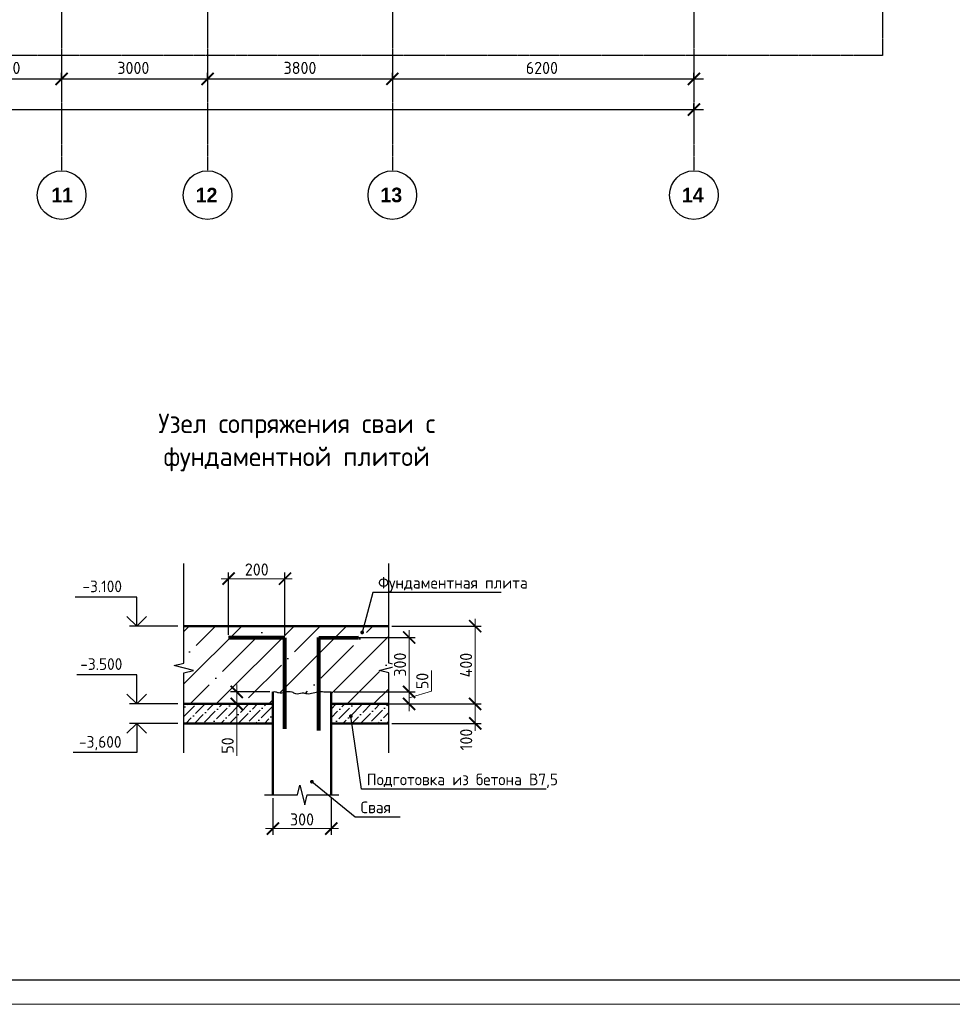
# Model space of a CAD drawing. Header units: millimetres. Extents: x -93479 to 1057970, y -66333 to 172656.
# Tile 259 of 473: x 354662 to 373837, y 70897 to 91147. Entities that reach past the tile are written whole.
import ezdxf

# ---------------------------------------------------------------- set-up
doc = ezdxf.new("R2010")
doc.units = ezdxf.units.MM
doc.linetypes.add('______5', pattern=[1100, 800, -100, 100, -100])
doc.linetypes.add('осевая', pattern=[50.8, 31.75, -6.35, 6.35, -6.35])
doc.layers.add('_Тонкая', color=4, linetype='Continuous')
doc.layers.add('ТОЛСТЫЕ_ОСНОВНЫЕ', color=6, linetype='Continuous')
for name, color, linetype, lineweight in [('Standard', 7, 'Continuous', 25), ('КО_осн_тон', 183, 'Continuous', 25), ('КО_фундаменты', 2, 'Continuous', 50), ('Оси', 40, '______5', 18), ('прочее', 7, 'Continuous', 25), ('РАЗМЕРЫ', 7, 'Continuous', 9), ('СПДС_РАЗМЕРЫ', 152, 'Continuous', 25), ('Текст', 7, 'Continuous', 25), ('ТОНКИЕ', 7, 'Continuous', 9)]:
    doc.layers.add(name, color=color, linetype=linetype, lineweight=lineweight)
doc.styles.add('GOST-2.304_Type-B', font='GOST_Common.ttf')
doc.styles.add('MtXpl_Century Gothic', font='GOTHICB.TTF', dxfattribs={"height": 0.2})
doc.styles.add('ГОСТ', font='GOST_Common.ttf')
doc.dimstyles.new('ГОСТ', dxfattribs={"dimscale": 0, "dimtxt": 2.5, "dimasz": 2.5, "dimexe": 1.25, "dimexo": 0.625, "dimtad": 1, "dimdec": 0, "dimtxsty": 'ГОСТ', "dimblk": 'ARCHTICK', "dimcen": 2.5, "dimdle": 1.5, "dimclrd": 256, "dimclre": 256, "dimclrt": 256, "dimadec": 0, "dimazin": 0, "dimtfac": 1, "dimtdec": 0, "dimtmove": 1, "dimatfit": 3, "dimfxl": 2, "dimtfill": 1, "dimlwd": -1, "dimarcsym": 0})
doc.dimstyles.new('СПДС', dxfattribs={"dimscale": 100, "dimtxt": 2.5, "dimasz": 2.5, "dimexe": 1.25, "dimexo": 0, "dimtad": 1, "dimdec": 0, "dimtxsty": 'GOST-2.304_Type-B', "dimblk": 'ARCHTICK', "dimcen": 2.5, "dimdle": 2, "dimadec": 0, "dimazin": 2, "dimtfac": 0.75, "dimtdec": 0, "dimtmove": 1, "dimatfit": 3, "dimfxl": 1, "dimtolj": 1, "dimarcsym": 1})

# ---------------------------------------------------------------- blocks, each defined once
blk = doc.blocks.new('*U2041')
at = {"layer": 'ТОЛСТЫЕ_ОСНОВНЫЕ', "color": 7}
blk.add_lwpolyline([(20, 5), (1256, 5), (1256, 589), (20, 589)], close=True, dxfattribs=at)
at = {"layer": 'ТОНКИЕ', "color": 7}
blk.add_lwpolyline([(0, 0), (1261, 0), (1261, 594), (0, 594)], close=True, dxfattribs=at)
blk = doc.blocks.new('_ArchTick')
at = {"color": 0, "linetype": 'ByBlock', "const_width": 0.15}
blk.add_lwpolyline([(-0.5, -0.5), (0.5, 0.5)], dxfattribs=at)
blk = doc.blocks.new('*D2014')
at = {"layer": 'DEFPOINTS', "color": 0, "ltscale": 100, "transparency": 16777216}
for p in [(-5586, -35036), (51514, -35036), (51514, -35036)]:
    blk.add_point(p, dxfattribs=at)
at = {"layer": 'СПДС_РАЗМЕРЫ', "color": 0, "lineweight": -2, "transparency": 16777216}
for p, q in [((-5586, -35036), (-5586, -34911)), ((51514, -35036), (51514, -34911)), ((-5786, -35036), (51714, -35036))]:
    blk.add_line(p, q, dxfattribs=at)
at = {"layer": 'СПДС_РАЗМЕРЫ', "color": 0, "lineweight": -2, "ltscale": 100, "transparency": 16777216, "xscale": 250, "yscale": 250, "zscale": 250, "rotation": 180}
blk.add_blockref('_ArchTick', (-5586, -35036), dxfattribs=at)
at = {"layer": 'СПДС_РАЗМЕРЫ', "color": 0, "lineweight": -2, "ltscale": 100, "transparency": 16777216, "xscale": 250, "yscale": 250, "zscale": 250}
blk.add_blockref('_ArchTick', (51514, -35036), dxfattribs=at)
at = {"layer": 'СПДС_РАЗМЕРЫ', "color": 0, "ltscale": 100, "transparency": 16777216, "insert": (22931, -34811), "char_height": 250, "attachment_point": 5, "style": 'GOST-2.304_Type-B'}
blk.add_mtext('\\A1;57100', dxfattribs=at)
blk = doc.blocks.new('*D2034')
at = {"layer": 'DEFPOINTS', "color": 0, "ltscale": 100, "transparency": 16777216}
for p in [(36214, -34405), (38514, -34405), (38514, -34405)]:
    blk.add_point(p, dxfattribs=at)
at = {"layer": 'СПДС_РАЗМЕРЫ', "color": 0, "lineweight": -2, "transparency": 16777216}
for p, q in [((36014, -34405), (38714, -34405)), ((36214, -34405), (36214, -34280)), ((38514, -34405), (38514, -34280))]:
    blk.add_line(p, q, dxfattribs=at)
at = {"layer": 'СПДС_РАЗМЕРЫ', "color": 0, "lineweight": -2, "ltscale": 100, "transparency": 16777216, "xscale": 250, "yscale": 250, "zscale": 250, "rotation": 180}
blk.add_blockref('_ArchTick', (36214, -34405), dxfattribs=at)
at = {"layer": 'СПДС_РАЗМЕРЫ', "color": 0, "lineweight": -2, "ltscale": 100, "transparency": 16777216, "xscale": 250, "yscale": 250, "zscale": 250}
blk.add_blockref('_ArchTick', (38514, -34405), dxfattribs=at)
at = {"layer": 'СПДС_РАЗМЕРЫ', "color": 0, "ltscale": 100, "transparency": 16777216, "insert": (37338, -34180), "char_height": 250, "attachment_point": 5, "style": 'GOST-2.304_Type-B'}
blk.add_mtext('\\A1;2300', dxfattribs=at)
blk = doc.blocks.new('*D2035')
at = {"layer": 'DEFPOINTS', "color": 0, "ltscale": 100, "transparency": 16777216}
for p in [(38514, -34405), (41514, -34405), (41514, -34405)]:
    blk.add_point(p, dxfattribs=at)
at = {"layer": 'СПДС_РАЗМЕРЫ', "color": 0, "lineweight": -2, "transparency": 16777216}
for p, q in [((38314, -34405), (41714, -34405)), ((38514, -34405), (38514, -34280)), ((41514, -34405), (41514, -34280))]:
    blk.add_line(p, q, dxfattribs=at)
at = {"layer": 'СПДС_РАЗМЕРЫ', "color": 0, "lineweight": -2, "ltscale": 100, "transparency": 16777216, "xscale": 250, "yscale": 250, "zscale": 250, "rotation": 180}
blk.add_blockref('_ArchTick', (38514, -34405), dxfattribs=at)
at = {"layer": 'СПДС_РАЗМЕРЫ', "color": 0, "lineweight": -2, "ltscale": 100, "transparency": 16777216, "xscale": 250, "yscale": 250, "zscale": 250}
blk.add_blockref('_ArchTick', (41514, -34405), dxfattribs=at)
at = {"layer": 'СПДС_РАЗМЕРЫ', "color": 0, "ltscale": 100, "transparency": 16777216, "insert": (39988, -34180), "char_height": 250, "attachment_point": 5, "style": 'GOST-2.304_Type-B'}
blk.add_mtext('\\A1;3000', dxfattribs=at)
blk = doc.blocks.new('*D2036')
at = {"layer": 'DEFPOINTS', "color": 0, "ltscale": 100, "transparency": 16777216}
for p in [(41514, -34405), (45314, -34405), (45314, -34405)]:
    blk.add_point(p, dxfattribs=at)
at = {"layer": 'СПДС_РАЗМЕРЫ', "color": 0, "lineweight": -2, "transparency": 16777216}
for p, q in [((41314, -34405), (45514, -34405)), ((41514, -34405), (41514, -34280)), ((45314, -34405), (45314, -34280))]:
    blk.add_line(p, q, dxfattribs=at)
at = {"layer": 'СПДС_РАЗМЕРЫ', "color": 0, "lineweight": -2, "ltscale": 100, "transparency": 16777216, "xscale": 250, "yscale": 250, "zscale": 250, "rotation": 180}
blk.add_blockref('_ArchTick', (41514, -34405), dxfattribs=at)
at = {"layer": 'СПДС_РАЗМЕРЫ', "color": 0, "lineweight": -2, "ltscale": 100, "transparency": 16777216, "xscale": 250, "yscale": 250, "zscale": 250}
blk.add_blockref('_ArchTick', (45314, -34405), dxfattribs=at)
at = {"layer": 'СПДС_РАЗМЕРЫ', "color": 0, "ltscale": 100, "transparency": 16777216, "insert": (43414, -34180), "char_height": 250, "attachment_point": 5, "style": 'GOST-2.304_Type-B'}
blk.add_mtext('\\A1;3800', dxfattribs=at)
blk = doc.blocks.new('*D2037')
at = {"layer": 'DEFPOINTS', "color": 0, "ltscale": 100, "transparency": 16777216}
for p in [(45314, -34405), (51514, -34405), (51514, -34405)]:
    blk.add_point(p, dxfattribs=at)
at = {"layer": 'СПДС_РАЗМЕРЫ', "color": 0, "lineweight": -2, "transparency": 16777216}
for p, q in [((45114, -34405), (51714, -34405)), ((45314, -34405), (45314, -34280)), ((51514, -34405), (51514, -34280))]:
    blk.add_line(p, q, dxfattribs=at)
at = {"layer": 'СПДС_РАЗМЕРЫ', "color": 0, "lineweight": -2, "ltscale": 100, "transparency": 16777216, "xscale": 250, "yscale": 250, "zscale": 250, "rotation": 180}
blk.add_blockref('_ArchTick', (45314, -34405), dxfattribs=at)
at = {"layer": 'СПДС_РАЗМЕРЫ', "color": 0, "lineweight": -2, "ltscale": 100, "transparency": 16777216, "xscale": 250, "yscale": 250, "zscale": 250}
blk.add_blockref('_ArchTick', (51514, -34405), dxfattribs=at)
at = {"layer": 'СПДС_РАЗМЕРЫ', "color": 0, "ltscale": 100, "transparency": 16777216, "insert": (48388, -34180), "char_height": 250, "attachment_point": 5, "style": 'GOST-2.304_Type-B'}
blk.add_mtext('\\A1;6200', dxfattribs=at)
blk = doc.blocks.new('*D2484')
at = {"layer": 'DEFPOINTS', "color": 0, "transparency": 16777216}
for p in [(359866, 77324), (359124, 77074), (359663, 77074)]:
    blk.add_point(p, dxfattribs=at)
at = {"layer": 'РАЗМЕРЫ', "transparency": 16777216}
for p, q in [((359124, 77474), (359124, 76924)), ((359124, 76007), (359124, 77074))]:
    blk.add_line(p, q, dxfattribs=at)
at = {"layer": 'РАЗМЕРЫ', "lineweight": -2, "transparency": 16777216}
for p, q in [((359803, 77324), (358999, 77324)), ((359601, 77074), (358999, 77074))]:
    blk.add_line(p, q, dxfattribs=at)
at = {"layer": 'РАЗМЕРЫ', "transparency": 16777216, "xscale": 250, "yscale": 250, "zscale": 250}
for p, rotation in [((359124, 77324), 90), ((359124, 77074), 270)]:
    blk.add_blockref('_ArchTick', p, dxfattribs=dict(at, rotation=rotation))
at = {"layer": 'РАЗМЕРЫ', "transparency": 16777216, "insert": (358937, 76219), "char_height": 250, "attachment_point": 5, "rotation": 90, "style": 'ГОСТ', "bg_fill": 3, "box_fill_scale": 1.1, "bg_fill_color": 256, "bg_fill_true_color": 13158600, "bg_fill_transparency": 0}
blk.add_mtext('50', dxfattribs=at)
blk = doc.blocks.new('*D2485')
at = {"layer": 'DEFPOINTS', "color": 0, "transparency": 16777216}
for p in [(362251, 77074), (362251, 76674)]:
    blk.add_point(p, dxfattribs=at)
at = {"layer": 'РАЗМЕРЫ', "transparency": 16777216}
blk.add_line((364026, 77224), (364026, 76524), dxfattribs=at)
at = {"layer": 'РАЗМЕРЫ', "lineweight": -2, "transparency": 16777216}
for p, q in [((362314, 77074), (364151, 77074)), ((362314, 76674), (364151, 76674))]:
    blk.add_line(p, q, dxfattribs=at)
at = {"layer": 'РАЗМЕРЫ', "transparency": 16777216, "xscale": 250, "yscale": 250, "zscale": 250, "rotation": 90}
blk.add_blockref('_ArchTick', (364026, 77074), dxfattribs=at)
at = {"layer": 'РАЗМЕРЫ', "transparency": 16777216, "insert": (363842, 76343), "char_height": 250, "attachment_point": 5, "rotation": 90, "style": 'ГОСТ', "bg_fill": 3, "box_fill_scale": 1.1, "bg_fill_color": 256, "bg_fill_true_color": 13158600, "bg_fill_transparency": 0}
blk.add_mtext('100', dxfattribs=at)
at = {"layer": 'DEFPOINTS', "color": 0, "transparency": 16777216}
blk.add_point((364026, 76674), dxfattribs=at)
at = {"layer": 'РАЗМЕРЫ', "transparency": 16777216, "xscale": 250, "yscale": 250, "zscale": 250, "rotation": 270}
blk.add_blockref('_ArchTick', (364026, 76674), dxfattribs=at)
blk = doc.blocks.new('*D2486')
at = {"layer": 'DEFPOINTS', "color": 0, "transparency": 16777216}
for p in [(359866, 75203), (361066, 75203), (359866, 74511)]:
    blk.add_point(p, dxfattribs=at)
at = {"layer": 'РАЗМЕРЫ', "lineweight": -2, "transparency": 16777216}
for p, q in [((359866, 75140), (359866, 74386)), ((361066, 75140), (361066, 74386))]:
    blk.add_line(p, q, dxfattribs=at)
at = {"layer": 'РАЗМЕРЫ', "transparency": 16777216}
blk.add_line((361216, 74511), (359716, 74511), dxfattribs=at)
at = {"layer": 'РАЗМЕРЫ', "transparency": 16777216, "xscale": 250, "yscale": 250, "zscale": 250, "rotation": 180}
blk.add_blockref('_ArchTick', (359866, 74511), dxfattribs=at)
at = {"layer": 'РАЗМЕРЫ', "transparency": 16777216, "xscale": 250, "yscale": 250, "zscale": 250}
blk.add_blockref('_ArchTick', (361066, 74511), dxfattribs=at)
at = {"layer": 'РАЗМЕРЫ', "transparency": 16777216, "insert": (360466, 74699), "char_height": 250, "attachment_point": 5, "style": 'ГОСТ', "bg_fill": 3, "box_fill_scale": 1.1, "bg_fill_color": 256, "bg_fill_true_color": 13158600, "bg_fill_transparency": 0}
blk.add_mtext('300', dxfattribs=at)
blk = doc.blocks.new('*D2315')
at = {"layer": 'DEFPOINTS', "color": 0, "transparency": 16777216}
for p in [(361816, 77324), (362668, 77324), (361101, 77074)]:
    blk.add_point(p, dxfattribs=at)
at = {"layer": 'РАЗМЕРЫ', "transparency": 16777216}
for p, q in [((363128, 77335), (363128, 77760)), ((362668, 76924), (362668, 77474)), ((362668, 77199), (363128, 77335))]:
    blk.add_line(p, q, dxfattribs=at)
at = {"layer": 'РАЗМЕРЫ', "lineweight": -2, "transparency": 16777216}
for p, q in [((361878, 77324), (362793, 77324)), ((361164, 77074), (362793, 77074))]:
    blk.add_line(p, q, dxfattribs=at)
at = {"layer": 'РАЗМЕРЫ', "transparency": 16777216, "xscale": 250, "yscale": 250, "zscale": 250, "rotation": 270}
blk.add_blockref('_ArchTick', (362668, 77074), dxfattribs=at)
at = {"layer": 'РАЗМЕРЫ', "transparency": 16777216, "insert": (362940, 77547), "char_height": 250, "attachment_point": 5, "rotation": 90, "style": 'ГОСТ', "bg_fill": 3, "box_fill_scale": 1.1, "bg_fill_color": 256, "bg_fill_true_color": 13158600, "bg_fill_transparency": 0}
blk.add_mtext('50', dxfattribs=at)
at = {"layer": 'РАЗМЕРЫ', "transparency": 16777216, "xscale": 250, "yscale": 250, "zscale": 250, "rotation": 90}
blk.add_blockref('_ArchTick', (362668, 77324), dxfattribs=at)
blk = doc.blocks.new('*D2487')
at = {"layer": 'DEFPOINTS', "color": 0, "transparency": 16777216}
for p in [(360815, 78442), (361066, 77324), (362668, 77324)]:
    blk.add_point(p, dxfattribs=at)
at = {"layer": 'РАЗМЕРЫ', "transparency": 16777216}
blk.add_line((362668, 78592), (362668, 77174), dxfattribs=at)
at = {"layer": 'РАЗМЕРЫ', "lineweight": -2, "transparency": 16777216}
for p, q in [((360878, 78442), (362793, 78442)), ((361128, 77324), (362793, 77324))]:
    blk.add_line(p, q, dxfattribs=at)
at = {"layer": 'РАЗМЕРЫ', "transparency": 16777216, "xscale": 250, "yscale": 250, "zscale": 250}
for p, rotation in [((362668, 78442), 90), ((362668, 77324), 270)]:
    blk.add_blockref('_ArchTick', p, dxfattribs=dict(at, rotation=rotation))
at = {"layer": 'РАЗМЕРЫ', "transparency": 16777216, "insert": (362481, 77883), "char_height": 250, "attachment_point": 5, "rotation": 90, "style": 'ГОСТ', "bg_fill": 3, "box_fill_scale": 1.1, "bg_fill_color": 256, "bg_fill_true_color": 13158600, "bg_fill_transparency": 0}
blk.add_mtext('300', dxfattribs=at)
blk = doc.blocks.new('*D2488')
at = {"layer": 'DEFPOINTS', "color": 0, "transparency": 16777216}
for p in [(362251, 78674), (364026, 78674), (362381, 77074)]:
    blk.add_point(p, dxfattribs=at)
at = {"layer": 'РАЗМЕРЫ', "transparency": 16777216}
blk.add_line((364026, 76924), (364026, 78824), dxfattribs=at)
at = {"layer": 'РАЗМЕРЫ', "lineweight": -2, "transparency": 16777216}
for p, q in [((362314, 78674), (364151, 78674)), ((362444, 77074), (364151, 77074))]:
    blk.add_line(p, q, dxfattribs=at)
at = {"layer": 'РАЗМЕРЫ', "transparency": 16777216, "xscale": 250, "yscale": 250, "zscale": 250}
for p, rotation in [((364026, 78674), 90), ((364026, 77074), 270)]:
    blk.add_blockref('_ArchTick', p, dxfattribs=dict(at, rotation=rotation))
at = {"layer": 'РАЗМЕРЫ', "transparency": 16777216, "insert": (363839, 77874), "char_height": 250, "attachment_point": 5, "rotation": 90, "style": 'ГОСТ', "bg_fill": 3, "box_fill_scale": 1.1, "bg_fill_color": 256, "bg_fill_true_color": 13158600, "bg_fill_transparency": 0}
blk.add_mtext('400', dxfattribs=at)
blk = doc.blocks.new('*D2489')
at = {"layer": 'DEFPOINTS', "color": 0, "transparency": 16777216}
for p in [(360116, 79651), (358956, 78434), (360116, 78434)]:
    blk.add_point(p, dxfattribs=at)
at = {"layer": 'РАЗМЕРЫ', "transparency": 16777216}
blk.add_line((358806, 79651), (360266, 79651), dxfattribs=at)
at = {"layer": 'РАЗМЕРЫ', "lineweight": -2, "transparency": 16777216}
for p, q in [((358956, 78497), (358956, 79776)), ((360116, 78497), (360116, 79776))]:
    blk.add_line(p, q, dxfattribs=at)
at = {"layer": 'РАЗМЕРЫ', "transparency": 16777216, "xscale": 250, "yscale": 250, "zscale": 250, "rotation": 180}
blk.add_blockref('_ArchTick', (358956, 79651), dxfattribs=at)
at = {"layer": 'РАЗМЕРЫ', "transparency": 16777216, "xscale": 250, "yscale": 250, "zscale": 250}
blk.add_blockref('_ArchTick', (360116, 79651), dxfattribs=at)
at = {"layer": 'РАЗМЕРЫ', "transparency": 16777216, "insert": (359536, 79839), "char_height": 250, "attachment_point": 5, "style": 'ГОСТ', "bg_fill": 3, "box_fill_scale": 1.1, "bg_fill_color": 256, "bg_fill_true_color": 13158600, "bg_fill_transparency": 0}
blk.add_mtext('200', dxfattribs=at)
blk = doc.blocks.new('оси')
at = {"color": 7, "linetype": 'ByBlock', "lineweight": -2}
for centre in [(38513, -36796), (41513, -36796), (45313, -36796), (51513, -36796)]:
    blk.add_circle(centre, 500, dxfattribs=at)
at = {"layer": 'Оси', "color": 7, "linetype": 'осевая', "lineweight": 25, "transparency": 33554687}
for p, q in [((38513.5, 151.4), (38513.5, -36280.2)), ((41513.5, 151.4), (41513.5, -36280.2)), ((45313.5, 151.4), (45313.5, -36280.2)), ((51513.5, 151.4), (51513.5, -36280.2))]:
    blk.add_line(p, q, dxfattribs=at)
at = {"layer": 'Оси', "color": 7, "lineweight": 25, "transparency": 33554687, "style": 'MtXpl_Century Gothic'}
for s, p in [('11', (38301.3, -36946)), ('12', (41269.9, -36946)), ('13', (45068.5, -36942.3)), ('14', (51267.2, -36946))]:
    blk.add_text(s, height=300, dxfattribs=at).set_placement(p)
at = {"layer": 'СПДС_РАЗМЕРЫ', "color": 7}
for base, p1, p2, picture, middle in [((38513.5, -34405), (36213.5, -34405), (38513.5, -34405), '*D2034', (37338.4, -34405)), ((41513.5, -34405), (38513.5, -34405), (41513.5, -34405), '*D2035', (39988.4, -34405)), ((45313.5, -34405), (41513.5, -34405), (45313.5, -34405), '*D2036', (43413.5, -34405)), ((51513.5, -34405), (45313.5, -34405), (51513.5, -34405), '*D2037', (48388.4, -34405)), ((51513.5, -35036.2), (-5586.3, -35036.2), (51513.5, -35036.2), '*D2014', (22931, -35036.2))]:
    dim = blk.add_linear_dim(base=base, p1=p1, p2=p2, dimstyle='СПДС', override={"dimgap": 1}, dxfattribs=at)
    dim.commit()
    dim.dimension.update_dxf_attribs({"geometry": picture, "text_midpoint": middle, "dimtype": 160})

msp = doc.modelspace()

# ---------------------------------------------------------------- hatches: boundary and pattern name
at = {"layer": 'КО_осн_тон', "ltscale": 100}
h = msp.add_hatch(color=7, dxfattribs=at)
edge = h.paths.add_edge_path()
edge.add_arc((361702.4, 78545.5), 39, 0, 360)
h = msp.add_hatch(dxfattribs=at)
h.set_pattern_fill('ANSI36', scale=40, style=0)
h.set_pattern_definition([(45, (154921.34, 353783.81), (67.35192, 246.957043), [317.5, -63.5, 0, -63.5])])
h.paths.add_polyline_path([(359865.8, 76674), (359865.8, 77074), (358036.6, 77074), (358036.6, 76674)])
h.paths.add_polyline_path([(361065.8, 77074), (361065.8, 76674), (362251, 76674), (362251, 77074)])
h = msp.add_hatch(color=7, dxfattribs=at)
edge = h.paths.add_edge_path()
edge.add_arc((361470.2, 76822.5), 39, 0, 360)
h = msp.add_hatch(color=7, dxfattribs=at)
edge = h.paths.add_edge_path()
edge.add_arc((360669.8, 75474.9), 39, 0, 360)

# ---------------------------------------------------------------- linework, layer by layer
at = {"layer": '_Тонкая', "color": 7, "linetype": 'Continuous', "lineweight": 25, "ltscale": 100}
for points in [[(357067.3, 79272.2), (355802.3, 79272.2)], [(357067.3, 78672.2), (357067.3, 79272.2)], [(357067.3, 78672.2), (356867.3, 78872.2)], [(357067.3, 78672.2), (357267.3, 78872.2)], [(357916.2, 78672.2), (356917.3, 78672.2)], [(357067.3, 77674), (355839.8, 77674)], [(357067.3, 77074), (357067.3, 77674)], [(357067.3, 77074), (356867.3, 77274)], [(357067.3, 77074), (357267.3, 77274)], [(357916.2, 77074), (356917.3, 77074)], [(357067.3, 76674), (356867.3, 76474)], [(357916.2, 76674), (356917.3, 76674)], [(357067.3, 76674), (357067.3, 76074)], [(357067.3, 76674), (357267.3, 76474)], [(357067.3, 76074), (355758.6, 76074)]]:
    msp.add_lwpolyline(points, dxfattribs=at)
at = {"layer": 'Standard', "color": 202, "linetype": 'осевая', "lineweight": 30, "transparency": 33554687}
msp.add_lwpolyline([(349569.7, 122253.7), (372398.8, 122253.7), (372398.8, 90409.9), (349569.7, 90409.9), (349569.7, 90465.6)], dxfattribs=at)
at = {"layer": 'КО_осн_тон', "color": 7, "ltscale": 100}
for p, q in [((361920.5, 79367.2), (361702.4, 78545.5)), ((364563.7, 79367.2), (361920.5, 79367.2)), ((361688.3, 75321.8), (361470.2, 76822.5)), ((365485.3, 75321.8), (361688.3, 75321.8)), ((362485.7, 74747.6), (361560.1, 74747.6))]:
    msp.add_line(p, q, dxfattribs=at)
for points in [[(358036.6, 76066.1), (358036.6, 77714.1), (358236.6, 77764.1), (357836.6, 77864.1), (358036.6, 77914.1), (358036.6, 79960.4)], [(362251, 76066.1), (362251, 77714.1), (362051, 77764.1), (362451, 77864.1), (362251, 77914.1), (362251, 79960.4)], [(359697.7, 75203), (360374.5, 75203), (360424.5, 75403), (360524.5, 75003), (360574.5, 75203), (361222.5, 75203)]]:
    msp.add_lwpolyline(points, dxfattribs=at)
at = {"layer": 'КО_фундаменты', "color": 7, "ltscale": 100}
for p, q in [((358036.6, 78674), (362251, 78674)), ((359865.8, 75203), (359865.8, 77324)), ((361065.8, 77323.9), (361065.8, 75203)), ((358036.6, 77074), (359865.8, 77074)), ((361065.8, 77074), (362251, 77074)), ((358036.6, 76674), (359865.8, 76674)), ((361065.8, 76674), (362251, 76674))]:
    msp.add_line(p, q, dxfattribs=at)
at = {"layer": 'прочее', "color": 7, "lineweight": 80}
for p, q in [((360115.8, 76562.3), (360115.8, 78434.2)), ((360815.3, 76528.7), (360815.3, 78441.9))]:
    msp.add_line(p, q, dxfattribs=at)
at = {"layer": 'прочее', "color": 7, "lineweight": 30}
msp.add_line((361065.8, 77074), (361065.8, 77324), dxfattribs=at)
at = {"layer": 'прочее', "color": 7, "lineweight": 80}
msp.add_lwpolyline([(360115.8, 78434.2), (358955.7, 78434.2)], dxfattribs=at)
at = {"layer": 'РАЗМЕРЫ', "color": 7, "linetype": 'осевая', "lineweight": 30}
msp.add_lwpolyline([(349569.7, 122253.7), (372398.8, 122253.7), (372398.8, 90409.9), (349569.7, 90409.9)], close=True, dxfattribs=at)

# ---------------------------------------------------------------- block references
at = {"xscale": 100, "yscale": 100, "zscale": 100}
msp.add_blockref('*U2041', (294572.1, 70897.1), dxfattribs=at)
msp.add_blockref('оси', (317010.4, 124335.1, 3100))

# ---------------------------------------------------------------- texts
at = {"layer": 'КО_осн_тон', "color": 7, "ltscale": 100, "style": 'ГОСТ'}
for s, p in [('Фундаментная плита', (362030.2, 79447.2)), ('Подготовка из бетона В7,5', (361798, 75401.8)), ('Свая', (361669.9, 74827.6))]:
    msp.add_text(s, height=240, dxfattribs=at).set_placement(p)
at = {"layer": 'КО_осн_тон', "color": 7, "ltscale": 100, "char_height": 240, "attachment_point": 1, "style": 'ГОСТ'}
for s, insert, width in [('-3.100', (355952.3, 79612.2), 1619.048), ('-3.500', (355907.4, 78014), 1571.429), ('-3,600', (355880.9, 76414), 1619.048)]:
    msp.add_mtext(s, dxfattribs=dict(at, insert=insert, width=width))
at = {"layer": 'Текст', "color": 7, "insert": (360356.1, 83045.6), "char_height": 400, "width": 5903.309, "attachment_point": 2, "line_spacing_factor": 1.017869, "style": 'ГОСТ'}
msp.add_mtext('Узел сопряжения сваи с фундаментной плитой', dxfattribs=at)

# ---------------------------------------------------------------- next in the draw order: dimensions: what is measured, and where the dimension line sits
at = {"layer": 'РАЗМЕРЫ', "color": 7}
for base, p1, p2, text, picture, middle in [((360115.8, 79651.4), (358955.7, 78434.2), (360115.8, 78434.2), '200', '*D2489', (359535.7, 79838.9)), ((359865.8, 74511.5), (361065.8, 75203), (359865.8, 75203), '300', '*D2486', (360465.8, 74699))]:
    dim = msp.add_linear_dim(base=base, p1=p1, p2=p2, text=text, dimstyle='ГОСТ', override={"dimscale": 100, "dimlfac": 0.25, "dimtix": 0, "dimtofl": 1, "dimtmove": 1, "dimatfit": 3}, dxfattribs=at)
    dim.commit()
    dim.dimension.update_dxf_attribs({"geometry": picture, "text_midpoint": middle})
for base, p1, p2, text, override, picture, middle in [((359124.3, 77074), (359865.8, 77324), (359663, 77074), '50', {"dimscale": 100, "dimlfac": 0.25, "dimtix": 0, "dimtofl": 1, "dimtmove": 1, "dimatfit": 3}, '*D2484', (359115.7, 76219.5)), ((364026.1, 76674), (362251, 77074), (362251, 76674), '100', {"dimscale": 100}, '*D2485', (364029.8, 76343))]:
    dim = msp.add_linear_dim(base=base, p1=p1, p2=p2, angle=90, text=text, dimstyle='ГОСТ', override=override, dxfattribs=at)
    dim.commit()
    dim.dimension.update_dxf_attribs({"geometry": picture, "text_midpoint": middle, "dimtype": 160})

# ---------------------------------------------------------------- next in the draw order: linework, layer by layer
at = {"layer": 'КО_осн_тон', "color": 7, "ltscale": 100}
msp.add_line((361560.1, 74747.6), (360669.8, 75474.9), dxfattribs=at)
at = {"layer": 'прочее', "color": 7, "lineweight": 30}
msp.add_line((359865.8, 77324), (359865.8, 76824), dxfattribs=at)
at = {"layer": 'прочее', "color": 7}
msp.add_spline([(359865.8, 77324), (359918.8, 77326.4), (359980.3, 77308), (360257.1, 77323.9), (360331.6, 77286.7), (360470, 77302.6), (360571.2, 77286.7), (360821.4, 77329.2), (360949.1, 77323.9), (361065.8, 77323.9)], degree=3, dxfattribs=at)

# ---------------------------------------------------------------- next in the draw order: dimensions: what is measured, and where the dimension line sits
at = {"layer": 'РАЗМЕРЫ', "color": 7}
dim = msp.add_linear_dim(base=(362668.2, 77323.9), p1=(361101.3, 77074), p2=(361815.9, 77323.9), angle=90, text='50', dimstyle='ГОСТ', override={"dimscale": 100, "dimlfac": 0.25, "dimtix": 0, "dimtofl": 1, "dimtmove": 1, "dimatfit": 3}, dxfattribs=at)
dim.commit()
dim.dimension.update_dxf_attribs({"geometry": '*D2315', "text_midpoint": (363127.8, 77397.3), "dimtype": 160})

# ---------------------------------------------------------------- next in the draw order: dimensions: what is measured, and where the dimension line sits
dim = msp.add_linear_dim(base=(362668, 77323.9), p1=(360815.3, 78441.9), p2=(361065.8, 77323.9), angle=90, text='300', dimstyle='ГОСТ', override={"dimscale": 100, "dimlfac": 0.25, "dimtix": 0, "dimtofl": 1, "dimtmove": 1, "dimatfit": 3}, dxfattribs=at)
dim.commit()
dim.dimension.update_dxf_attribs({"geometry": '*D2487', "text_midpoint": (362480.5, 77882.9)})

# ---------------------------------------------------------------- next in the draw order: linework, layer by layer
at = {"layer": 'прочее', "color": 7, "lineweight": 30}
msp.add_line((361065.8, 77324), (361065.8, 76824), dxfattribs=at)
at = {"layer": 'прочее', "color": 7, "lineweight": 80}
msp.add_lwpolyline([(360815.3, 78434.2), (361625.7, 78441.9)], dxfattribs=at)

# ---------------------------------------------------------------- next in the draw order: dimensions: what is measured, and where the dimension line sits
at = {"layer": 'РАЗМЕРЫ', "color": 7}
dim = msp.add_linear_dim(base=(364026.1, 78674), p1=(362381.1, 77074), p2=(362251, 78674), angle=90, dimstyle='ГОСТ', override={"dimscale": 100, "dimlfac": 0.25, "dimtix": 0, "dimtofl": 1, "dimtmove": 1, "dimatfit": 3}, dxfattribs=at)
dim.commit()
dim.dimension.update_dxf_attribs({"geometry": '*D2488', "text_midpoint": (363838.6, 77874)})

# ---------------------------------------------------------------- next in the draw order: hatches: boundary and pattern name
at = {"layer": 'КО_осн_тон', "ltscale": 100}
h = msp.add_hatch(dxfattribs=at)
h.set_pattern_fill('ANSI35', scale=120, style=0)
h.set_pattern_definition([(45, (-1234.3, 69521.44), (-538.8154, 538.8154), []), (45, (-695.5, 69521.44), (-538.8154, 538.8154), [952.5, -190.5, 0, -190.5])])
edge = h.paths.add_edge_path()
edge.add_line((362251, 78674), (358036.6, 78674))
edge.add_line((358036.6, 78674), (358036.6, 77914.1))
edge.add_line((358036.6, 77914.1), (357836.6, 77864.1))
edge.add_line((357836.6, 77864.1), (358236.6, 77764.1))
edge.add_line((358236.6, 77764.1), (358036.6, 77714.1))
edge.add_line((358036.6, 77714.1), (358036.6, 77074))
edge.add_line((358036.6, 77074), (359865.8, 77074))
edge.add_line((359865.8, 77074), (359865.8, 77324))
edge.add_spline(control_points=[(359865.8, 77324), (359883.7, 77326.5), (359923.2, 77331.8), (360001.2, 77291.7), (360069.9, 77308.6), (360115.8, 77319.4)], knot_values=[0, 0, 0, 0, 53.0555917, 117.1952822, 251.1902574, 251.1902574, 251.1902574, 251.1902574], degree=3, periodic=0)
edge.add_spline(control_points=[(360115.8, 77319.4), (360165, 77331), (360241.8, 77348.1), (360345.4, 77259.8), (360459, 77320.8), (360618.4, 77259.5), (360733.2, 77320.3), (360815.3, 77328.7)], knot_values=[251.1902574, 251.1902574, 251.1902574, 251.1902574, 394.4749459, 477.7904734, 617.1176714, 719.5149248, 967.2646957, 967.2646957, 967.2646957, 967.2646957], degree=3, periodic=0)
edge.add_spline(control_points=[(360815.3, 77328.7), (360817.3, 77328.9), (360861.8, 77333), (360945.4, 77320.5), (361026.9, 77322.8), (361065.8, 77323.9)], knot_values=[967.2646957, 967.2646957, 967.2646957, 967.2646957, 973.3119478, 1101.1856468, 1217.8783669, 1217.8783669, 1217.8783669, 1217.8783669], degree=3, periodic=0)
edge.add_line((361065.8, 77323.9), (361065.8, 77074))
edge.add_line((361065.8, 77074), (362251, 77074))
edge.add_line((362251, 77074), (362251, 77714.1))
edge.add_line((362251, 77714.1), (362051, 77764.1))
edge.add_line((362051, 77764.1), (362451, 77864.1))
edge.add_line((362451, 77864.1), (362251, 77914.1))
edge.add_line((362251, 77914.1), (362251, 78674))
h.paths.add_polyline_path([(362743.8, 77557.9), (362743.8, 78207.9), (362192.7, 78207.9), (362192.7, 77557.9)], flags=9)

doc.saveas('drawing.dxf')
